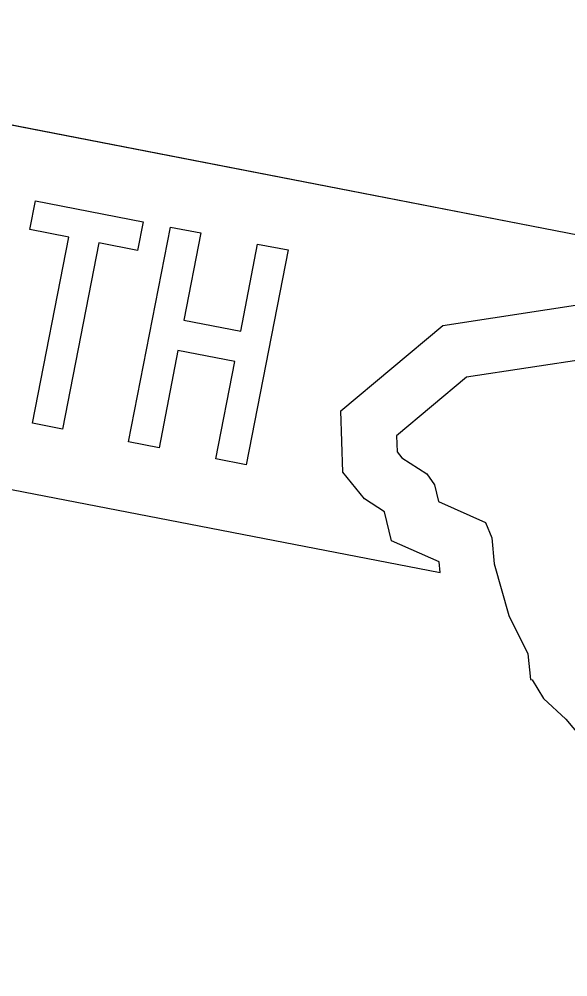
# Model space of a CAD drawing. Extents: x 2001876 to 2025694, y 804561 to 868938.
# Drawn here: x 2024460.18 to 2024469.69, y 807435.72 to 807452.33 of the extents above; entities that cross this region are included whole.
import ezdxf

# ---------------------------------------------------------------- set-up
doc = ezdxf.new("R2010")
doc.units = 0
doc.layers.add('TR SN EXTRUDED PANEL SIGNS- MOUNTED OVERHEAD', color=7, linetype='Continuous')

msp = doc.modelspace()

# ---------------------------------------------------------------- linework, layer by layer
at = {"layer": 'TR SN EXTRUDED PANEL SIGNS- MOUNTED OVERHEAD'}
for p, q in [((2024504.72, 807441.798), (2024450.635, 807452.323)), ((2024470.594, 807446.527), (2024467.928, 807446.119)), ((2024467.928, 807446.119), (2024466.717, 807445.105)), ((2024466.717, 807445.105), (2024466.726, 807444.824)), ((2024466.726, 807444.824), (2024466.808, 807444.724)), ((2024466.808, 807444.724), (2024467.243, 807444.443)), ((2024467.243, 807444.443), (2024467.372, 807444.255)), ((2024467.372, 807444.255), (2024467.444, 807443.961)), ((2024467.444, 807443.961), (2024468.257, 807443.598)), ((2024468.257, 807443.598), (2024468.369, 807443.336)), ((2024468.369, 807443.336), (2024468.411, 807442.885)), ((2024468.411, 807442.885), (2024468.665, 807441.989)), ((2024468.665, 807441.989), (2024468.991, 807441.324)), ((2024468.991, 807441.324), (2024469.036, 807440.875)), ((2024469.036, 807440.875), (2024469.068, 807440.868)), ((2024469.068, 807440.868), (2024469.266, 807440.548)), ((2024469.266, 807440.548), (2024469.653, 807440.188)), ((2024469.653, 807440.188), (2024469.893, 807439.901))]:
    msp.add_line(p, q, dxfattribs=at)
for points in [[(2024504.684, 807441.805), (2024504.684, 807441.805), (2024450.599, 807452.33)], [(2024449.411, 807446.232), (2024449.412, 807446.232), (2024467.471, 807442.73), (2024467.455, 807442.917), (2024466.631, 807443.283), (2024466.509, 807443.786), (2024466.164, 807444.009), (2024465.788, 807444.472), (2024465.753, 807445.537), (2024467.522, 807447.017), (2024470.192, 807447.427), (2024470.509, 807447.688), (2024476.665, 807446.255), (2024477.609, 807444.383), (2024481.369, 807443.582), (2024482.257, 807442.195), (2024484.04, 807439.506), (2024503.5, 807435.719)]]:
    msp.add_lwpolyline(points, dxfattribs=at)
for points in [[(2024462.229, 807448.318), (2024461.558, 807448.449), (2024460.93, 807445.221), (2024460.408, 807445.323), (2024461.036, 807448.551), (2024460.364, 807448.681), (2024460.461, 807449.179), (2024462.326, 807448.816), (2024462.229, 807448.318)], [(2024464.113, 807444.602), (2024463.586, 807444.704), (2024463.914, 807446.39), (2024462.929, 807446.582), (2024462.601, 807444.896), (2024462.074, 807444.999), (2024462.799, 807448.724), (2024463.326, 807448.621), (2024463.032, 807447.109), (2024464.016, 807446.918), (2024464.31, 807448.429), (2024464.838, 807448.327), (2024464.113, 807444.602)]]:
    msp.add_lwpolyline(points, close=True, dxfattribs=at)

doc.saveas('drawing.dxf')
